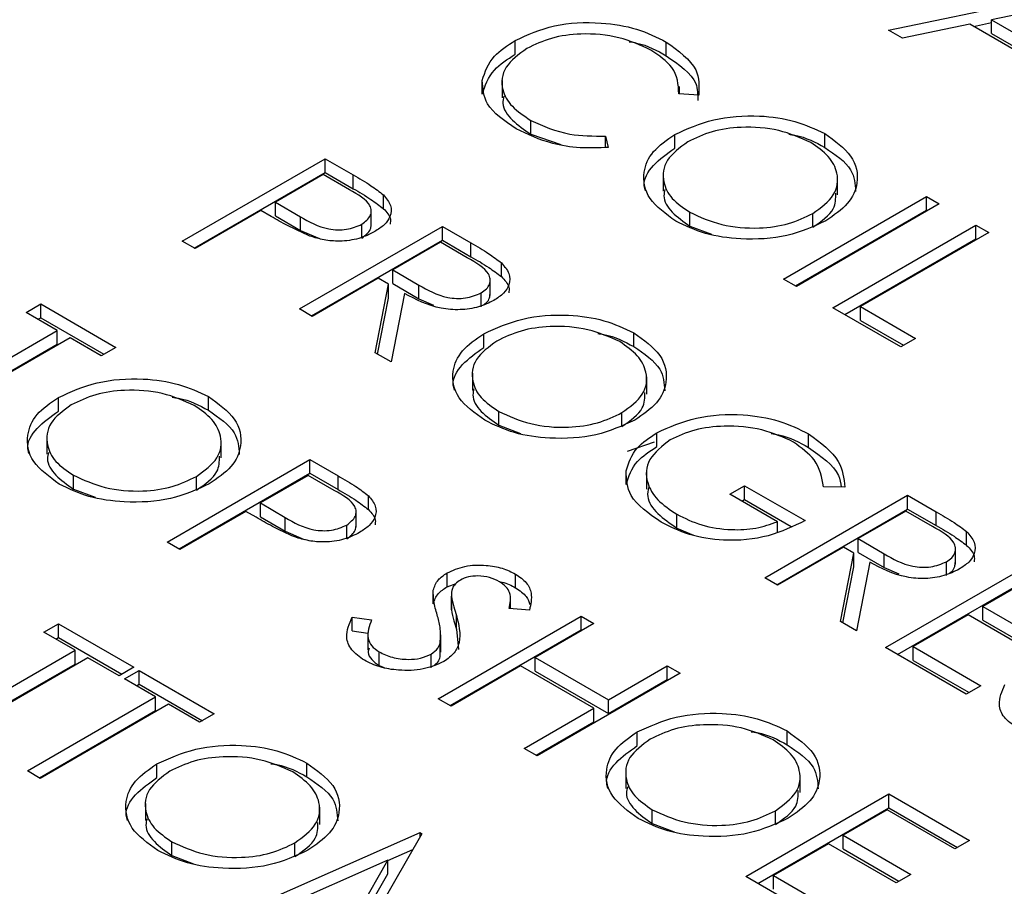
# Model space of a CAD drawing. Header units: inches. Extents: x 1802 to 2468, y -208 to -72.
# Tile 370 of 595: x 2121.183 to 2121.768, y -113.628 to -113.114. Entities that reach past the tile are written whole.
import ezdxf

# ---------------------------------------------------------------- set-up
doc = ezdxf.new("R2010")
doc.units = ezdxf.units.IN
doc.header["$LTSCALE"] = 0.5
doc.header["$MEASUREMENT"] = 0
doc.layers.add('DSS-M-S', color=53, linetype='Continuous')
doc.layers.add('SVD-M-S', color=8, linetype='Continuous')

msp = doc.modelspace()

# ---------------------------------------------------------------- linework, layer by layer
at = {"layer": 'DSS-M-S', "linetype": 'Continuous', "lineweight": 25}
for p, q in [((2121.69922, -113.1199), (2121.82433, -113.09415)), ((2121.80825, -113.10397), (2121.76047, -113.11381)), ((2121.76047, -113.12197), (2121.76047, -113.11381)), ((2121.76047, -113.11381), (2121.79079, -113.13131)), ((2121.70754, -113.1247), (2121.69922, -113.1199)), ((2121.74763, -113.11645), (2121.70754, -113.1247)), ((2121.7861, -113.13865), (2121.74763, -113.11645)), ((2121.74975, -113.11767), (2121.76047, -113.11546)), ((2121.47752, -113.13422), (2121.47752, -113.12605)), ((2121.76047, -113.12197), (2121.79079, -113.13948)), ((2121.56729, -113.13511), (2121.56729, -113.12695)), ((2121.45803, -113.1579), (2121.45803, -113.14973)), ((2121.46978, -113.14985), (2121.46978, -113.16005)), ((2121.57511, -113.15768), (2121.57511, -113.15328)), ((2121.58656, -113.15856), (2121.5748, -113.15766)), ((2121.48684, -113.18161), (2121.48684, -113.17345)), ((2121.48684, -113.18161), (2121.50464, -113.18786)), ((2121.53129, -113.18278), (2121.5329, -113.18954)), ((2121.53129, -113.18955), (2121.53129, -113.18278)), ((2121.57239, -113.18998), (2121.57239, -113.18182)), ((2121.66142, -113.18945), (2121.66142, -113.18129)), ((2121.27986, -113.24519), (2121.36471, -113.1962)), ((2121.36471, -113.1962), (2121.38135, -113.20581)), ((2121.36471, -113.20437), (2121.36471, -113.1962)), ((2121.28693, -113.24927), (2121.36471, -113.20437)), ((2121.36362, -113.20562), (2121.33534, -113.22195)), ((2121.37914, -113.21458), (2121.36362, -113.20562)), ((2121.36471, -113.20437), (2121.38135, -113.21398)), ((2121.38135, -113.21398), (2121.38135, -113.20581)), ((2121.56556, -113.20523), (2121.56556, -113.21543)), ((2121.66908, -113.2177), (2121.66908, -113.20749)), ((2121.3994, -113.22587), (2121.3994, -113.2177)), ((2121.63694, -113.26764), (2121.7218, -113.21866)), ((2121.7218, -113.21866), (2121.72941, -113.22305)), ((2121.7218, -113.22682), (2121.7218, -113.21866)), ((2121.33534, -113.22195), (2121.35, -113.23064)), ((2121.33534, -113.23012), (2121.33534, -113.22195)), ((2121.72941, -113.22305), (2121.64456, -113.27204)), ((2121.32663, -113.22698), (2121.28747, -113.24958)), ((2121.3327, -113.23048), (2121.32663, -113.22698)), ((2121.33534, -113.23012), (2121.35, -113.2388)), ((2121.35, -113.2388), (2121.35, -113.23064)), ((2121.39212, -113.23637), (2121.39212, -113.22617)), ((2121.58129, -113.23614), (2121.58129, -113.22798)), ((2121.64402, -113.27172), (2121.7218, -113.22682)), ((2121.6544, -113.23684), (2121.6544, -113.22867)), ((2121.7218, -113.22682), (2121.72234, -113.22713)), ((2121.34948, -113.28538), (2121.43433, -113.2364)), ((2121.38652, -113.24328), (2121.38652, -113.23511)), ((2121.43433, -113.2364), (2121.45131, -113.2462)), ((2121.43433, -113.24456), (2121.43433, -113.2364)), ((2121.58129, -113.23614), (2121.59421, -113.24107)), ((2121.66632, -113.2846), (2121.75117, -113.23561)), ((2121.75117, -113.23561), (2121.75878, -113.24001)), ((2121.75117, -113.24378), (2121.75117, -113.23561)), ((2121.35, -113.2388), (2121.36132, -113.24362)), ((2121.75878, -113.24001), (2121.68263, -113.28397)), ((2121.28747, -113.24958), (2121.27986, -113.24519)), ((2121.35655, -113.28946), (2121.43433, -113.24456)), ((2121.43324, -113.24582), (2121.40496, -113.26214)), ((2121.44915, -113.255), (2121.43324, -113.24582)), ((2121.43433, -113.24456), (2121.45131, -113.25436)), ((2121.45131, -113.25436), (2121.45131, -113.2462)), ((2121.67339, -113.28868), (2121.75117, -113.24378)), ((2121.75117, -113.24378), (2121.75171, -113.24409)), ((2121.46938, -113.26613), (2121.46938, -113.25796)), ((2121.40496, -113.26214), (2121.42038, -113.27118)), ((2121.40496, -113.27031), (2121.40496, -113.26214)), ((2121.39626, -113.26717), (2121.35709, -113.28978)), ((2121.39445, -113.31135), (2121.40244, -113.27074)), ((2121.40244, -113.27074), (2121.39626, -113.26717)), ((2121.40244, -113.27891), (2121.40244, -113.27074)), ((2121.40496, -113.27031), (2121.42038, -113.27935)), ((2121.42038, -113.27935), (2121.42038, -113.27118)), ((2121.46275, -113.27738), (2121.46275, -113.26717)), ((2121.64456, -113.27204), (2121.63694, -113.26764)), ((2121.41186, -113.27618), (2121.40387, -113.31678)), ((2121.45735, -113.28403), (2121.45735, -113.27586)), ((2121.18712, -113.28742), (2121.19582, -113.2824)), ((2121.19582, -113.2824), (2121.24042, -113.30815)), ((2121.19582, -113.29056), (2121.19582, -113.2824)), ((2121.3959, -113.31218), (2121.40244, -113.27891)), ((2121.42038, -113.27935), (2121.42904, -113.28304)), ((2121.68263, -113.28397), (2121.71527, -113.30281)), ((2121.68263, -113.29213), (2121.68263, -113.28397)), ((2121.20561, -113.2981), (2121.18712, -113.28742)), ((2121.35709, -113.28978), (2121.34948, -113.28538)), ((2121.70657, -113.30783), (2121.66632, -113.2846)), ((2121.19419, -113.2915), (2121.19582, -113.29056)), ((2121.19582, -113.29056), (2121.23335, -113.31223)), ((2121.68263, -113.29213), (2121.7082, -113.30689)), ((2121.12946, -113.34206), (2121.20561, -113.2981)), ((2121.20561, -113.30626), (2121.20561, -113.2981)), ((2121.45898, -113.30821), (2121.45898, -113.30004)), ((2121.54801, -113.30768), (2121.54801, -113.29951)), ((2121.13653, -113.34614), (2121.20561, -113.30626)), ((2121.21322, -113.30249), (2121.13707, -113.34645)), ((2121.23172, -113.31317), (2121.21322, -113.30249)), ((2121.71527, -113.30281), (2121.70657, -113.30783)), ((2121.24042, -113.30815), (2121.23172, -113.31317)), ((2121.40387, -113.31678), (2121.39445, -113.31135)), ((2121.45215, -113.32345), (2121.45215, -113.33365)), ((2121.55567, -113.33592), (2121.55567, -113.32571)), ((2121.20632, -113.34604), (2121.20632, -113.33788)), ((2121.29536, -113.34551), (2121.29536, -113.33735)), ((2121.46788, -113.35436), (2121.46788, -113.3462)), ((2121.54099, -113.35506), (2121.54099, -113.3469)), ((2121.46788, -113.35436), (2121.4808, -113.3593)), ((2121.56164, -113.367), (2121.56164, -113.35884)), ((2121.65185, -113.36762), (2121.65185, -113.35946)), ((2121.19949, -113.36128), (2121.19949, -113.37149)), ((2121.30302, -113.37376), (2121.30302, -113.36355)), ((2121.27088, -113.4237), (2121.35573, -113.37471)), ((2121.35573, -113.37471), (2121.37237, -113.38432)), ((2121.35573, -113.38288), (2121.35573, -113.37471)), ((2121.27795, -113.42778), (2121.35573, -113.38288)), ((2121.35573, -113.38288), (2121.37237, -113.39249)), ((2121.54346, -113.38951), (2121.54346, -113.38135)), ((2121.55549, -113.38214), (2121.55549, -113.39235)), ((2121.21523, -113.3922), (2121.21523, -113.38404)), ((2121.28834, -113.3929), (2121.28834, -113.38473)), ((2121.35465, -113.38413), (2121.32636, -113.40046)), ((2121.37016, -113.39309), (2121.35465, -113.38413)), ((2121.37237, -113.39249), (2121.37237, -113.38432)), ((2121.21523, -113.3922), (2121.22815, -113.39713)), ((2121.60512, -113.39528), (2121.61383, -113.39026)), ((2121.63341, -113.41161), (2121.60512, -113.39528)), ((2121.61383, -113.39026), (2121.64973, -113.41098)), ((2121.61383, -113.39842), (2121.61383, -113.39026)), ((2121.67332, -113.39108), (2121.6606, -113.39089)), ((2121.32636, -113.40046), (2121.34103, -113.40915)), ((2121.32636, -113.40863), (2121.32636, -113.40046)), ((2121.39043, -113.40438), (2121.39043, -113.39621)), ((2121.6122, -113.39936), (2121.61383, -113.39842)), ((2121.61383, -113.39842), (2121.64143, -113.41436)), ((2121.62579, -113.44489), (2121.71065, -113.39591)), ((2121.71065, -113.39591), (2121.72763, -113.40571)), ((2121.71065, -113.40408), (2121.71065, -113.39591)), ((2121.31766, -113.40549), (2121.2785, -113.4281)), ((2121.32373, -113.40899), (2121.31766, -113.40549)), ((2121.38315, -113.41488), (2121.38315, -113.40468)), ((2121.63287, -113.44898), (2121.71065, -113.40408)), ((2121.70956, -113.40533), (2121.68127, -113.42166)), ((2121.72547, -113.41451), (2121.70956, -113.40533)), ((2121.71065, -113.40408), (2121.72763, -113.41388)), ((2121.72763, -113.41388), (2121.72763, -113.40571)), ((2121.32636, -113.40863), (2121.34103, -113.41731)), ((2121.34103, -113.41731), (2121.34103, -113.40915)), ((2121.57354, -113.41536), (2121.57354, -113.40719)), ((2121.63341, -113.41762), (2121.63341, -113.41161)), ((2121.34103, -113.41731), (2121.35235, -113.42213)), ((2121.37754, -113.42179), (2121.37754, -113.41362)), ((2121.57354, -113.41536), (2121.58346, -113.41956)), ((2121.7457, -113.42564), (2121.7457, -113.41748)), ((2121.2785, -113.4281), (2121.27088, -113.4237)), ((2121.68127, -113.42166), (2121.69669, -113.4307)), ((2121.68127, -113.42982), (2121.68127, -113.42166)), ((2121.67257, -113.42668), (2121.63341, -113.44929)), ((2121.67077, -113.47086), (2121.67876, -113.43025)), ((2121.67876, -113.43025), (2121.67257, -113.42668)), ((2121.67876, -113.43842), (2121.67876, -113.43025)), ((2121.68127, -113.42982), (2121.69669, -113.43886)), ((2121.73907, -113.43689), (2121.73907, -113.42668)), ((2121.68818, -113.43569), (2121.68019, -113.47629)), ((2121.69669, -113.43886), (2121.69669, -113.4307)), ((2121.73366, -113.44354), (2121.73366, -113.43538)), ((2121.4371, -113.4502), (2121.4371, -113.44204)), ((2121.67221, -113.47169), (2121.67876, -113.43842)), ((2121.69669, -113.43886), (2121.70536, -113.44256)), ((2121.69759, -113.48634), (2121.78244, -113.43736)), ((2121.47781, -113.45084), (2121.47781, -113.44268)), ((2121.63341, -113.44929), (2121.62579, -113.44489)), ((2121.70466, -113.49043), (2121.78244, -113.44552)), ((2121.78136, -113.44678), (2121.75525, -113.46185)), ((2121.42893, -113.4604), (2121.42893, -113.45223)), ((2121.4371, -113.4502), (2121.44246, -113.44825)), ((2121.43969, -113.454), (2121.43969, -113.4642)), ((2121.4397, -113.46395), (2121.4397, -113.45579)), ((2121.47472, -113.46312), (2121.47472, -113.45616)), ((2121.4398, -113.46319), (2121.4397, -113.46395)), ((2121.48605, -113.46402), (2121.47395, -113.46306)), ((2121.75525, -113.46185), (2121.7955, -113.48509)), ((2121.75525, -113.47002), (2121.75525, -113.46185)), ((2121.3808, -113.46826), (2121.39228, -113.46992)), ((2121.3808, -113.47642), (2121.3808, -113.46826)), ((2121.43188, -113.51664), (2121.51674, -113.46766)), ((2121.44266, -113.47541), (2121.44266, -113.46725)), ((2121.51674, -113.46766), (2121.52435, -113.47206)), ((2121.51674, -113.47583), (2121.51674, -113.46766)), ((2121.68019, -113.47629), (2121.67077, -113.47086)), ((2121.74655, -113.46687), (2121.71391, -113.48571)), ((2121.7868, -113.49011), (2121.74655, -113.46687)), ((2121.75525, -113.47002), (2121.78843, -113.48917)), ((2121.19772, -113.47724), (2121.20642, -113.47221)), ((2121.20642, -113.47221), (2121.25103, -113.49796)), ((2121.20642, -113.48038), (2121.20642, -113.47221)), ((2121.3808, -113.47642), (2121.39005, -113.47776)), ((2121.43896, -113.52073), (2121.51674, -113.47583)), ((2121.44266, -113.47541), (2121.44384, -113.48739)), ((2121.52435, -113.47206), (2121.48954, -113.49215)), ((2121.51674, -113.47583), (2121.51728, -113.47614)), ((2121.21622, -113.48791), (2121.19772, -113.47724)), ((2121.20479, -113.48132), (2121.20642, -113.48038)), ((2121.20642, -113.48038), (2121.24395, -113.50204)), ((2121.39005, -113.47735), (2121.39005, -113.48756)), ((2121.43351, -113.48896), (2121.43351, -113.47875)), ((2121.14007, -113.53187), (2121.21622, -113.48791)), ((2121.21622, -113.49608), (2121.21622, -113.48791)), ((2121.39677, -113.497), (2121.39677, -113.48884)), ((2121.43306, -113.49173), (2121.43306, -113.48357)), ((2121.74546, -113.51398), (2121.69759, -113.48634)), ((2121.71391, -113.48571), (2121.75416, -113.50895)), ((2121.71391, -113.49388), (2121.71391, -113.48571)), ((2121.22383, -113.49231), (2121.14768, -113.53627)), ((2121.24232, -113.50299), (2121.22383, -113.49231)), ((2121.42777, -113.4983), (2121.42777, -113.49013)), ((2121.48954, -113.49215), (2121.53305, -113.51727)), ((2121.48954, -113.50032), (2121.48954, -113.49215)), ((2121.71391, -113.49388), (2121.74709, -113.51303)), ((2121.14714, -113.53596), (2121.21622, -113.49608)), ((2121.25103, -113.49796), (2121.24232, -113.50299)), ((2121.24559, -113.50487), (2121.25429, -113.49985)), ((2121.25429, -113.49985), (2121.29889, -113.52559)), ((2121.25429, -113.50801), (2121.25429, -113.49985)), ((2121.39677, -113.497), (2121.39972, -113.49819)), ((2121.48084, -113.49718), (2121.4395, -113.52104)), ((2121.52435, -113.5223), (2121.48084, -113.49718)), ((2121.48954, -113.50032), (2121.53305, -113.52544)), ((2121.53305, -113.51727), (2121.56787, -113.49718)), ((2121.56787, -113.49718), (2121.57548, -113.50157)), ((2121.56787, -113.50534), (2121.56787, -113.49718)), ((2121.26408, -113.51555), (2121.24559, -113.50487)), ((2121.57548, -113.50157), (2121.49063, -113.55056)), ((2121.53305, -113.52544), (2121.56787, -113.50534)), ((2121.56787, -113.50534), (2121.56841, -113.50565)), ((2121.25266, -113.50895), (2121.25429, -113.50801)), ((2121.25429, -113.50801), (2121.29182, -113.52968)), ((2121.75416, -113.50895), (2121.74546, -113.51398)), ((2121.18793, -113.55951), (2121.26408, -113.51555)), ((2121.26408, -113.52371), (2121.26408, -113.51555)), ((2121.4395, -113.52104), (2121.43188, -113.51664)), ((2121.53305, -113.52544), (2121.53305, -113.51727)), ((2121.195, -113.56359), (2121.26408, -113.52371)), ((2121.2717, -113.51994), (2121.19555, -113.5639)), ((2121.29019, -113.53062), (2121.2717, -113.51994)), ((2121.48301, -113.54616), (2121.52435, -113.5223)), ((2121.52435, -113.53046), (2121.52435, -113.5223)), ((2121.29889, -113.52559), (2121.29019, -113.53062)), ((2121.49008, -113.55024), (2121.52435, -113.53046)), ((2121.55009, -113.54449), (2121.55009, -113.53633)), ((2121.63912, -113.54396), (2121.63912, -113.5358)), ((2121.49063, -113.55056), (2121.48301, -113.54616)), ((2121.2648, -113.56349), (2121.2648, -113.55533)), ((2121.35383, -113.56296), (2121.35383, -113.5548)), ((2121.19555, -113.5639), (2121.18793, -113.55951)), ((2121.54325, -113.55973), (2121.54325, -113.56994)), ((2121.64678, -113.57221), (2121.64678, -113.562)), ((2121.61464, -113.62215), (2121.6995, -113.57316)), ((2121.6995, -113.57316), (2121.74736, -113.6008)), ((2121.6995, -113.58133), (2121.6995, -113.57316)), ((2121.25796, -113.57873), (2121.25796, -113.58894)), ((2121.36149, -113.5912), (2121.36149, -113.581)), ((2121.62172, -113.62623), (2121.6995, -113.58133)), ((2121.6995, -113.58133), (2121.74029, -113.60488)), ((2121.55899, -113.59065), (2121.55899, -113.58249)), ((2121.6321, -113.59135), (2121.6321, -113.58318)), ((2121.69841, -113.58258), (2121.6723, -113.59766)), ((2121.73866, -113.60582), (2121.69841, -113.58258)), ((2121.55899, -113.59065), (2121.57191, -113.59558)), ((2121.325, -113.63863), (2121.42106, -113.59612)), ((2121.42214, -113.59674), (2121.38755, -113.65716)), ((2121.42106, -113.59612), (2121.42214, -113.59674)), ((2121.42106, -113.59864), (2121.42106, -113.59612)), ((2121.6723, -113.59766), (2121.71255, -113.62089)), ((2121.6723, -113.60582), (2121.6723, -113.59766)), ((2121.2737, -113.60965), (2121.2737, -113.60148)), ((2121.34681, -113.61035), (2121.34681, -113.60218)), ((2121.6636, -113.60268), (2121.63096, -113.62152)), ((2121.70385, -113.62592), (2121.6636, -113.60268)), ((2121.74736, -113.6008), (2121.73866, -113.60582)), ((2121.2737, -113.60965), (2121.28662, -113.61458)), ((2121.40197, -113.61273), (2121.41673, -113.6062)), ((2121.6723, -113.60582), (2121.70548, -113.62498)), ((2121.40197, -113.61242), (2121.33267, -113.64306)), ((2121.37152, -113.66549), (2121.40197, -113.61242)), ((2121.40197, -113.62058), (2121.40197, -113.61242)), ((2121.37594, -113.66597), (2121.40197, -113.62058)), ((2121.66251, -113.64978), (2121.61464, -113.62215)), ((2121.63096, -113.62152), (2121.67121, -113.64476)), ((2121.63096, -113.62969), (2121.63096, -113.62152)), ((2121.71255, -113.62089), (2121.70385, -113.62592))]:
    msp.add_line(p, q, dxfattribs=at)
for points, knots in [([(2121.47752, -113.12605), (2121.48495, -113.12266), (2121.4998, -113.11588), (2121.52692, -113.11471), (2121.55046, -113.11857), (2121.56167, -113.12415), (2121.56729, -113.12695)], [0, 0, 0, 0, 0.279512, 0.55908, 0.779374, 1, 1, 1, 1]), ([(2121.45803, -113.14973), (2121.45965, -113.14474), (2121.46257, -113.13581), (2121.47295, -113.12904), (2121.47752, -113.12605)], [0, 0, 0, 0, 0.559029, 1, 1, 1, 1]), ([(2121.55811, -113.1317), (2121.55207, -113.12893), (2121.54, -113.12339), (2121.51815, -113.12141), (2121.49852, -113.12406), (2121.48921, -113.12854), (2121.48456, -113.13078)], [0, 0, 0, 0, 0.279856, 0.559519, 0.779686, 1, 1, 1, 1]), ([(2121.48456, -113.13078), (2121.47972, -113.13433), (2121.47003, -113.14141), (2121.46883, -113.15438), (2121.47483, -113.16547), (2121.48283, -113.17079), (2121.48684, -113.17345)], [0, 0, 0, 0, 0.279434, 0.558921, 0.779283, 1, 1, 1, 1]), ([(2121.54522, -113.12676), (2121.54672, -113.127), (2121.55533, -113.12835), (2121.56188, -113.13205), (2121.56729, -113.13511)], [0, 0, 0, 0, 0.173899, 1, 1, 1, 1]), ([(2121.5748, -113.15766), (2121.57446, -113.15219), (2121.57384, -113.14238), (2121.56293, -113.13497), (2121.55811, -113.1317)], [0, 0, 0, 0, 0.558427, 1, 1, 1, 1]), ([(2121.56729, -113.12695), (2121.57453, -113.13217), (2121.58748, -113.14151), (2121.58684, -113.15335), (2121.58656, -113.15856)], [0, 0, 0, 0, 0.5595165, 1, 1, 1, 1]), ([(2121.45803, -113.1579), (2121.45965, -113.1529), (2121.46257, -113.14397), (2121.47295, -113.1372), (2121.47752, -113.13422)], [0, 0, 0, 0, 0.559029, 1, 1, 1, 1]), ([(2121.56729, -113.13511), (2121.57478, -113.14029), (2121.58618, -113.14817), (2121.58601, -113.15817), (2121.58596, -113.1616)], [0, 0, 0, 0, 0.657388, 1, 1, 1, 1]), ([(2121.47819, -113.1785), (2121.47132, -113.1738), (2121.45904, -113.16541), (2121.45834, -113.15452), (2121.45803, -113.14973)], [0, 0, 0, 0, 0.559804, 1, 1, 1, 1]), ([(2121.47091, -113.15909), (2121.47058, -113.16051), (2121.46942, -113.1654), (2121.47516, -113.17366), (2121.48294, -113.17896), (2121.48684, -113.18161)], [0, 0, 0, 0, 0.169158, 0.584245, 1, 1, 1, 1]), ([(2121.57239, -113.18182), (2121.57972, -113.17849), (2121.59438, -113.17184), (2121.6209, -113.16993), (2121.64445, -113.17327), (2121.65576, -113.17862), (2121.66142, -113.18129)], [0, 0, 0, 0, 0.279731, 0.559327, 0.77968, 1, 1, 1, 1]), ([(2121.5329, -113.18954), (2121.52729, -113.18976), (2121.51606, -113.1902), (2121.49627, -113.1871), (2121.48504, -113.18176), (2121.47819, -113.1785)], [0, 0, 0, 0, 0.28041, 0.560795, 1, 1, 1, 1]), ([(2121.48684, -113.17345), (2121.4942, -113.17677), (2121.50737, -113.18273), (2121.52397, -113.18276), (2121.53129, -113.18278)], [0, 0, 0, 0, 0.558772, 1, 1, 1, 1]), ([(2121.65309, -113.18653), (2121.64704, -113.18384), (2121.63493, -113.17846), (2121.61323, -113.17684), (2121.59387, -113.17954), (2121.58465, -113.18398), (2121.58004, -113.1862)], [0, 0, 0, 0, 0.279627, 0.55935, 0.77963, 1, 1, 1, 1]), ([(2121.5729, -113.23318), (2121.56705, -113.22896), (2121.55535, -113.22053), (2121.55272, -113.20516), (2121.55827, -113.19155), (2121.56768, -113.18506), (2121.57239, -113.18182)], [0, 0, 0, 0, 0.279663, 0.559354, 0.779636, 1, 1, 1, 1]), ([(2121.64, -113.1817), (2121.64124, -113.18187), (2121.64955, -113.18301), (2121.65596, -113.18649), (2121.66142, -113.18945)], [0, 0, 0, 0, 0.149262, 1, 1, 1, 1]), ([(2121.66142, -113.18129), (2121.66737, -113.18553), (2121.67927, -113.19401), (2121.6821, -113.20955), (2121.67634, -113.22329), (2121.66678, -113.22982), (2121.662, -113.23308)], [0, 0, 0, 0, 0.279767, 0.559358, 0.779571, 1, 1, 1, 1]), ([(2121.55494, -113.21532), (2121.55465, -113.21431), (2121.5532, -113.20917), (2121.55873, -113.19967), (2121.56784, -113.19321), (2121.57239, -113.18998)], [0, 0, 0, 0, 0.108942, 0.554389, 1, 1, 1, 1]), ([(2121.58004, -113.1862), (2121.57534, -113.18966), (2121.56594, -113.19658), (2121.56466, -113.20916), (2121.56973, -113.22011), (2121.57744, -113.22535), (2121.58129, -113.22798)], [0, 0, 0, 0, 0.279416, 0.559077, 0.779478, 1, 1, 1, 1]), ([(2121.6544, -113.22867), (2121.65914, -113.22519), (2121.66861, -113.21822), (2121.66996, -113.20551), (2121.66449, -113.19455), (2121.65689, -113.1892), (2121.65309, -113.18653)], [0, 0, 0, 0, 0.279468, 0.55887, 0.779516, 1, 1, 1, 1]), ([(2121.66142, -113.18945), (2121.66763, -113.19368), (2121.67882, -113.20131), (2121.67948, -113.21121), (2121.67977, -113.21563)], [0, 0, 0, 0, 0.5548048, 1, 1, 1, 1]), ([(2121.38135, -113.20581), (2121.38499, -113.2079), (2121.39148, -113.21162), (2121.39698, -113.21585), (2121.3994, -113.2177)], [0, 0, 0, 0, 0.560314, 1, 1, 1, 1]), ([(2121.38135, -113.21398), (2121.38499, -113.21606), (2121.39148, -113.21979), (2121.39698, -113.22401), (2121.3994, -113.22587)], [0, 0, 0, 0, 0.560314, 1, 1, 1, 1]), ([(2121.38652, -113.23511), (2121.38857, -113.23348), (2121.39165, -113.23103), (2121.39235, -113.22702), (2121.39066, -113.22108), (2121.38425, -113.21747), (2121.37914, -113.21458)], [0, 0, 0, 0, 0.248969, 0.374729, 0.500383, 1, 1, 1, 1]), ([(2121.3994, -113.2177), (2121.40105, -113.21973), (2121.40434, -113.22378), (2121.40393, -113.23017), (2121.40022, -113.23556), (2121.39619, -113.23818), (2121.39417, -113.23949)], [0, 0, 0, 0, 0.279705, 0.559381, 0.779509, 1, 1, 1, 1]), ([(2121.56653, -113.21447), (2121.56623, -113.21569), (2121.56512, -113.22029), (2121.57006, -113.2283), (2121.57755, -113.23353), (2121.58129, -113.23614)], [0, 0, 0, 0, 0.153197, 0.576483, 1, 1, 1, 1]), ([(2121.6544, -113.23684), (2121.6594, -113.23337), (2121.66795, -113.22742), (2121.66798, -113.21979), (2121.668, -113.21662)], [0, 0, 0, 0, 0.584093, 1, 1, 1, 1]), ([(2121.3557, -113.24215), (2121.35118, -113.24012), (2121.3431, -113.2365), (2121.33588, -113.23232), (2121.3327, -113.23048)], [0, 0, 0, 0, 0.5596942, 1, 1, 1, 1]), ([(2121.35, -113.23064), (2121.35516, -113.23363), (2121.3616, -113.23738), (2121.37211, -113.23854), (2121.37928, -113.23818), (2121.38363, -113.23634), (2121.38652, -113.23511)], [0, 0, 0, 0, 0.499721, 0.62535, 0.751083, 1, 1, 1, 1]), ([(2121.3994, -113.22587), (2121.40125, -113.22789), (2121.4039, -113.23079), (2121.40346, -113.23399), (2121.40333, -113.23495)], [0, 0, 0, 0, 0.697647, 1, 1, 1, 1]), ([(2121.58129, -113.22798), (2121.5873, -113.23073), (2121.5993, -113.23624), (2121.62107, -113.23809), (2121.64051, -113.23534), (2121.64977, -113.2309), (2121.6544, -113.22867)], [0, 0, 0, 0, 0.27983, 0.559389, 0.779654, 1, 1, 1, 1]), ([(2121.38652, -113.24328), (2121.38862, -113.24165), (2121.39174, -113.23924), (2121.392, -113.2363), (2121.39209, -113.23535)], [0, 0, 0, 0, 0.676478, 1, 1, 1, 1]), ([(2121.662, -113.23308), (2121.65467, -113.23645), (2121.64001, -113.24319), (2121.61332, -113.24464), (2121.58973, -113.24137), (2121.57851, -113.23591), (2121.5729, -113.23318)], [0, 0, 0, 0, 0.27963, 0.559343, 0.779597, 1, 1, 1, 1]), ([(2121.39417, -113.23949), (2121.39116, -113.24099), (2121.38517, -113.24398), (2121.37411, -113.24546), (2121.36394, -113.24466), (2121.35845, -113.24298), (2121.3557, -113.24215)], [0, 0, 0, 0, 0.280099, 0.559324, 0.779458, 1, 1, 1, 1]), ([(2121.45131, -113.2462), (2121.45493, -113.24827), (2121.46138, -113.25198), (2121.46694, -113.25614), (2121.46938, -113.25796)], [0, 0, 0, 0, 0.56024, 1, 1, 1, 1]), ([(2121.45131, -113.25436), (2121.45493, -113.25644), (2121.46138, -113.26014), (2121.46694, -113.2643), (2121.46938, -113.26613)], [0, 0, 0, 0, 0.56024, 1, 1, 1, 1]), ([(2121.45735, -113.27586), (2121.4585, -113.27509), (2121.4608, -113.27355), (2121.4625, -113.27062), (2121.46298, -113.26758), (2121.46084, -113.26156), (2121.45434, -113.25791), (2121.44915, -113.255)], [0, 0, 0, 0, 0.125307, 0.250617, 0.375954, 0.501281, 1, 1, 1, 1]), ([(2121.46938, -113.25796), (2121.47116, -113.26001), (2121.47472, -113.2641), (2121.4746, -113.27064), (2121.47111, -113.27622), (2121.467, -113.27892), (2121.46494, -113.28027)], [0, 0, 0, 0, 0.279797, 0.5595, 0.779626, 1, 1, 1, 1]), ([(2121.46938, -113.26613), (2121.47134, -113.26817), (2121.47429, -113.27125), (2121.47395, -113.2747), (2121.47383, -113.27586)], [0, 0, 0, 0, 0.6633364, 1, 1, 1, 1]), ([(2121.42038, -113.27118), (2121.4256, -113.27418), (2121.43215, -113.27793), (2121.44272, -113.27926), (2121.44999, -113.27895), (2121.45441, -113.2771), (2121.45735, -113.27586)], [0, 0, 0, 0, 0.499827, 0.625498, 0.751208, 1, 1, 1, 1]), ([(2121.46494, -113.28027), (2121.46204, -113.28169), (2121.45623, -113.28453), (2121.44491, -113.28622), (2121.42821, -113.28482), (2121.4186, -113.27974), (2121.41186, -113.27618)], [0, 0, 0, 0, 0.1871202, 0.3739789, 0.5609112, 1, 1, 1, 1]), ([(2121.45902, -113.28275), (2121.45954, -113.28238), (2121.46118, -113.28123), (2121.46246, -113.27897), (2121.46258, -113.27716), (2121.46264, -113.27635)], [0, 0, 0, 0, 0.207022, 0.646979, 1, 1, 1, 1]), ([(2121.45898, -113.30004), (2121.46631, -113.29671), (2121.48097, -113.29006), (2121.50749, -113.28816), (2121.53104, -113.29149), (2121.54235, -113.29684), (2121.54801, -113.29951)], [0, 0, 0, 0, 0.279731, 0.5593268, 0.7796805, 1, 1, 1, 1]), ([(2121.53968, -113.30475), (2121.53363, -113.30206), (2121.52152, -113.29668), (2121.49982, -113.29506), (2121.48046, -113.29776), (2121.47124, -113.3022), (2121.46663, -113.30442)], [0, 0, 0, 0, 0.279627, 0.55935, 0.77963, 1, 1, 1, 1]), ([(2121.45949, -113.3514), (2121.45364, -113.34718), (2121.44195, -113.33875), (2121.43931, -113.32338), (2121.44486, -113.30977), (2121.45427, -113.30328), (2121.45898, -113.30004)], [0, 0, 0, 0, 0.279663, 0.559354, 0.779636, 1, 1, 1, 1]), ([(2121.52659, -113.29992), (2121.52783, -113.30009), (2121.53614, -113.30123), (2121.54255, -113.30471), (2121.54801, -113.30768)], [0, 0, 0, 0, 0.149262, 1, 1, 1, 1]), ([(2121.54801, -113.29951), (2121.55396, -113.30375), (2121.56586, -113.31223), (2121.56869, -113.32777), (2121.56293, -113.34151), (2121.55337, -113.34804), (2121.54859, -113.3513)], [0, 0, 0, 0, 0.279767, 0.559358, 0.779571, 1, 1, 1, 1]), ([(2121.46663, -113.30442), (2121.46193, -113.30788), (2121.45253, -113.31481), (2121.45125, -113.32738), (2121.45633, -113.33833), (2121.46403, -113.34358), (2121.46788, -113.3462)], [0, 0, 0, 0, 0.279416, 0.559077, 0.779478, 1, 1, 1, 1]), ([(2121.54099, -113.3469), (2121.54573, -113.34341), (2121.5552, -113.33644), (2121.55656, -113.32373), (2121.55109, -113.31277), (2121.54348, -113.30742), (2121.53968, -113.30475)], [0, 0, 0, 0, 0.279468, 0.55887, 0.779516, 1, 1, 1, 1]), ([(2121.44153, -113.33354), (2121.44124, -113.33253), (2121.43979, -113.32739), (2121.44533, -113.3179), (2121.45443, -113.31144), (2121.45898, -113.30821)], [0, 0, 0, 0, 0.108942, 0.554389, 1, 1, 1, 1]), ([(2121.54801, -113.30768), (2121.55422, -113.31191), (2121.56541, -113.31953), (2121.56607, -113.32944), (2121.56636, -113.33385)], [0, 0, 0, 0, 0.554805, 1, 1, 1, 1]), ([(2121.20632, -113.33788), (2121.21365, -113.33455), (2121.22831, -113.3279), (2121.25484, -113.32599), (2121.27838, -113.32933), (2121.2897, -113.33467), (2121.29536, -113.33735)], [0, 0, 0, 0, 0.279731, 0.559327, 0.77968, 1, 1, 1, 1]), ([(2121.28703, -113.34259), (2121.28098, -113.3399), (2121.26887, -113.33452), (2121.24716, -113.3329), (2121.22781, -113.3356), (2121.21858, -113.34004), (2121.21397, -113.34225)], [0, 0, 0, 0, 0.279627, 0.55935, 0.77963, 1, 1, 1, 1]), ([(2121.45312, -113.33269), (2121.45283, -113.33391), (2121.45171, -113.33851), (2121.45665, -113.34652), (2121.46414, -113.35175), (2121.46788, -113.35436)], [0, 0, 0, 0, 0.153197, 0.576483, 1, 1, 1, 1]), ([(2121.54099, -113.35506), (2121.54599, -113.35159), (2121.55454, -113.34564), (2121.55457, -113.33801), (2121.55459, -113.33484)], [0, 0, 0, 0, 0.584093, 1, 1, 1, 1]), ([(2121.20683, -113.38924), (2121.20099, -113.38502), (2121.18929, -113.37659), (2121.18666, -113.36122), (2121.19221, -113.34761), (2121.20162, -113.34112), (2121.20632, -113.33788)], [0, 0, 0, 0, 0.279663, 0.559354, 0.779636, 1, 1, 1, 1]), ([(2121.21397, -113.34225), (2121.20927, -113.34572), (2121.19987, -113.35264), (2121.1986, -113.36522), (2121.20367, -113.37617), (2121.21138, -113.38141), (2121.21523, -113.38404)], [0, 0, 0, 0, 0.279416, 0.559077, 0.779478, 1, 1, 1, 1]), ([(2121.27393, -113.33776), (2121.27517, -113.33793), (2121.28348, -113.33906), (2121.2899, -113.34255), (2121.29536, -113.34551)], [0, 0, 0, 0, 0.149262, 1, 1, 1, 1]), ([(2121.28834, -113.38473), (2121.29307, -113.38125), (2121.30254, -113.37428), (2121.3039, -113.36157), (2121.29843, -113.35061), (2121.29083, -113.34526), (2121.28703, -113.34259)], [0, 0, 0, 0, 0.279468, 0.55887, 0.779516, 1, 1, 1, 1]), ([(2121.29536, -113.33735), (2121.30131, -113.34159), (2121.31321, -113.35007), (2121.31603, -113.3656), (2121.31028, -113.37935), (2121.30072, -113.38587), (2121.29594, -113.38914)], [0, 0, 0, 0, 0.279767, 0.559358, 0.779571, 1, 1, 1, 1]), ([(2121.18887, -113.37138), (2121.18859, -113.37037), (2121.18713, -113.36523), (2121.19267, -113.35573), (2121.20177, -113.34927), (2121.20632, -113.34604)], [0, 0, 0, 0, 0.108942, 0.554389, 1, 1, 1, 1]), ([(2121.29536, -113.34551), (2121.30157, -113.34974), (2121.31276, -113.35737), (2121.31341, -113.36727), (2121.31371, -113.37168)], [0, 0, 0, 0, 0.554805, 1, 1, 1, 1]), ([(2121.46788, -113.3462), (2121.47389, -113.34896), (2121.48589, -113.35447), (2121.50766, -113.35631), (2121.5271, -113.35356), (2121.53636, -113.34912), (2121.54099, -113.3469)], [0, 0, 0, 0, 0.27983, 0.559389, 0.779654, 1, 1, 1, 1]), ([(2121.56164, -113.35884), (2121.56913, -113.35548), (2121.5841, -113.34877), (2121.61123, -113.34721), (2121.63488, -113.35112), (2121.64619, -113.35668), (2121.65185, -113.35946)], [0, 0, 0, 0, 0.27959, 0.559072, 0.779411, 1, 1, 1, 1]), ([(2121.54859, -113.3513), (2121.54126, -113.35467), (2121.5266, -113.36141), (2121.49991, -113.36286), (2121.47632, -113.35959), (2121.4651, -113.35413), (2121.45949, -113.3514)], [0, 0, 0, 0, 0.27963, 0.559343, 0.779597, 1, 1, 1, 1]), ([(2121.54346, -113.38135), (2121.54496, -113.37661), (2121.54764, -113.36815), (2121.55736, -113.36169), (2121.56164, -113.35884)], [0, 0, 0, 0, 0.559317, 1, 1, 1, 1]), ([(2121.64289, -113.36433), (2121.63687, -113.36161), (2121.62483, -113.35617), (2121.60324, -113.35416), (2121.5837, -113.35655), (2121.5743, -113.36088), (2121.5696, -113.36304)], [0, 0, 0, 0, 0.279847, 0.559555, 0.779847, 1, 1, 1, 1]), ([(2121.62957, -113.35929), (2121.6311, -113.35953), (2121.63976, -113.36087), (2121.64639, -113.36457), (2121.65185, -113.36762)], [0, 0, 0, 0, 0.176046, 1, 1, 1, 1]), ([(2121.65185, -113.35946), (2121.65892, -113.3647), (2121.67158, -113.37408), (2121.67279, -113.38588), (2121.67332, -113.39108)], [0, 0, 0, 0, 0.558579, 1, 1, 1, 1]), ([(2121.5696, -113.36304), (2121.56486, -113.36678), (2121.55537, -113.37426), (2121.55477, -113.38761), (2121.56132, -113.39893), (2121.56947, -113.40444), (2121.57354, -113.40719)], [0, 0, 0, 0, 0.279061, 0.558584, 0.779236, 1, 1, 1, 1]), ([(2121.6606, -113.39089), (2121.65967, -113.38537), (2121.65801, -113.37551), (2121.64751, -113.36775), (2121.64289, -113.36433)], [0, 0, 0, 0, 0.5598397, 1, 1, 1, 1]), ([(2121.20047, -113.37052), (2121.20017, -113.37175), (2121.19905, -113.37635), (2121.20399, -113.38436), (2121.21148, -113.38959), (2121.21523, -113.3922)], [0, 0, 0, 0, 0.153197, 0.576483, 1, 1, 1, 1]), ([(2121.54346, -113.38951), (2121.54496, -113.38478), (2121.54764, -113.37631), (2121.55736, -113.36985), (2121.56164, -113.367)], [0, 0, 0, 0, 0.559317, 1, 1, 1, 1]), ([(2121.65185, -113.36762), (2121.6593, -113.37279), (2121.66944, -113.37982), (2121.67087, -113.38869), (2121.67125, -113.39105)], [0, 0, 0, 0, 0.733897, 1, 1, 1, 1]), ([(2121.28834, -113.3929), (2121.29333, -113.38943), (2121.30189, -113.38348), (2121.30192, -113.37585), (2121.30193, -113.37268)], [0, 0, 0, 0, 0.584093, 1, 1, 1, 1]), ([(2121.56418, -113.41184), (2121.55697, -113.40684), (2121.5441, -113.39792), (2121.54365, -113.38642), (2121.54346, -113.38135)], [0, 0, 0, 0, 0.559617, 1, 1, 1, 1]), ([(2121.29594, -113.38914), (2121.28861, -113.39251), (2121.27394, -113.39925), (2121.24726, -113.4007), (2121.22367, -113.39743), (2121.21245, -113.39197), (2121.20683, -113.38924)], [0, 0, 0, 0, 0.27963, 0.559343, 0.779597, 1, 1, 1, 1]), ([(2121.21523, -113.38404), (2121.22123, -113.38679), (2121.23323, -113.3923), (2121.25501, -113.39415), (2121.27445, -113.3914), (2121.28371, -113.38696), (2121.28834, -113.38473)], [0, 0, 0, 0, 0.27983, 0.559389, 0.779654, 1, 1, 1, 1]), ([(2121.37237, -113.38432), (2121.37601, -113.38641), (2121.38251, -113.39013), (2121.38801, -113.39436), (2121.39043, -113.39621)], [0, 0, 0, 0, 0.560314, 1, 1, 1, 1]), ([(2121.37754, -113.41362), (2121.37959, -113.41199), (2121.38268, -113.40954), (2121.38338, -113.40553), (2121.38168, -113.39959), (2121.37528, -113.39598), (2121.37016, -113.39309)], [0, 0, 0, 0, 0.248969, 0.374729, 0.500383, 1, 1, 1, 1]), ([(2121.37237, -113.39249), (2121.37601, -113.39457), (2121.38251, -113.3983), (2121.38801, -113.40252), (2121.39043, -113.40438)], [0, 0, 0, 0, 0.560314, 1, 1, 1, 1]), ([(2121.55679, -113.39137), (2121.55644, -113.39311), (2121.55539, -113.39843), (2121.56163, -113.40711), (2121.56957, -113.41261), (2121.57354, -113.41536)], [0, 0, 0, 0, 0.194371, 0.597084, 1, 1, 1, 1]), ([(2121.39043, -113.39621), (2121.39207, -113.39824), (2121.39537, -113.40229), (2121.39496, -113.40868), (2121.39125, -113.41407), (2121.38721, -113.41669), (2121.38519, -113.418)], [0, 0, 0, 0, 0.279705, 0.559381, 0.779509, 1, 1, 1, 1]), ([(2121.39043, -113.40438), (2121.39228, -113.4064), (2121.39493, -113.4093), (2121.39449, -113.4125), (2121.39436, -113.41346)], [0, 0, 0, 0, 0.697647, 1, 1, 1, 1]), ([(2121.72763, -113.40571), (2121.73124, -113.40779), (2121.7377, -113.41149), (2121.74325, -113.41565), (2121.7457, -113.41748)], [0, 0, 0, 0, 0.56024, 1, 1, 1, 1]), ([(2121.34672, -113.42066), (2121.3422, -113.41863), (2121.33413, -113.41501), (2121.32691, -113.41083), (2121.32373, -113.40899)], [0, 0, 0, 0, 0.559694, 1, 1, 1, 1]), ([(2121.34103, -113.40915), (2121.34618, -113.41214), (2121.35263, -113.41589), (2121.36314, -113.41706), (2121.3703, -113.41669), (2121.37465, -113.41485), (2121.37754, -113.41362)], [0, 0, 0, 0, 0.499721, 0.62535, 0.751083, 1, 1, 1, 1]), ([(2121.64973, -113.41098), (2121.6428, -113.41438), (2121.62897, -113.42116), (2121.6031, -113.42369), (2121.58027, -113.41994), (2121.56955, -113.41454), (2121.56418, -113.41184)], [0, 0, 0, 0, 0.280351, 0.559367, 0.779371, 1, 1, 1, 1]), ([(2121.57354, -113.40719), (2121.57826, -113.40953), (2121.58767, -113.41419), (2121.60473, -113.41676), (2121.6209, -113.41602), (2121.62924, -113.41308), (2121.63341, -113.41161)], [0, 0, 0, 0, 0.280254, 0.559912, 0.779941, 1, 1, 1, 1]), ([(2121.38519, -113.418), (2121.38219, -113.4195), (2121.3762, -113.42249), (2121.36514, -113.42397), (2121.35496, -113.42317), (2121.34947, -113.42149), (2121.34672, -113.42066)], [0, 0, 0, 0, 0.280099, 0.559324, 0.779458, 1, 1, 1, 1]), ([(2121.37754, -113.42179), (2121.37965, -113.42016), (2121.38277, -113.41775), (2121.38303, -113.41481), (2121.38312, -113.41386)], [0, 0, 0, 0, 0.676478, 1, 1, 1, 1]), ([(2121.73366, -113.43538), (2121.73481, -113.43461), (2121.73711, -113.43307), (2121.73882, -113.43014), (2121.7393, -113.4271), (2121.73716, -113.42107), (2121.73066, -113.41743), (2121.72547, -113.41451)], [0, 0, 0, 0, 0.125307, 0.250617, 0.375954, 0.501281, 1, 1, 1, 1]), ([(2121.72763, -113.41388), (2121.73124, -113.41595), (2121.7377, -113.41966), (2121.74325, -113.42381), (2121.7457, -113.42564)], [0, 0, 0, 0, 0.56024, 1, 1, 1, 1]), ([(2121.7457, -113.41748), (2121.74747, -113.41952), (2121.75103, -113.42362), (2121.75092, -113.43015), (2121.74742, -113.43574), (2121.74331, -113.43843), (2121.74126, -113.43978)], [0, 0, 0, 0, 0.2797971, 0.5594998, 0.7796265, 1, 1, 1, 1]), ([(2121.7457, -113.42564), (2121.74766, -113.42768), (2121.75061, -113.43076), (2121.75026, -113.43422), (2121.75015, -113.43538)], [0, 0, 0, 0, 0.6633364, 1, 1, 1, 1]), ([(2121.74126, -113.43978), (2121.73835, -113.4412), (2121.73255, -113.44404), (2121.72122, -113.44574), (2121.70453, -113.44433), (2121.69492, -113.43925), (2121.68818, -113.43569)], [0, 0, 0, 0, 0.18712, 0.373979, 0.560911, 1, 1, 1, 1]), ([(2121.69669, -113.4307), (2121.70192, -113.4337), (2121.70846, -113.43745), (2121.71904, -113.43877), (2121.72631, -113.43847), (2121.73073, -113.43661), (2121.73366, -113.43538)], [0, 0, 0, 0, 0.499827, 0.625498, 0.751208, 1, 1, 1, 1]), ([(2121.73533, -113.44226), (2121.73586, -113.4419), (2121.73749, -113.44075), (2121.73878, -113.43849), (2121.7389, -113.43667), (2121.73896, -113.43586)], [0, 0, 0, 0, 0.207022, 0.646979, 1, 1, 1, 1]), ([(2121.42893, -113.45223), (2121.42963, -113.4501), (2121.43089, -113.44629), (2121.4352, -113.44334), (2121.4371, -113.44204)], [0, 0, 0, 0, 0.55984, 1, 1, 1, 1]), ([(2121.4371, -113.44204), (2121.44048, -113.44051), (2121.44724, -113.43746), (2121.45958, -113.43703), (2121.47013, -113.43894), (2121.47525, -113.44143), (2121.47781, -113.44268)], [0, 0, 0, 0, 0.2795526, 0.5587984, 0.7793777, 1, 1, 1, 1]), ([(2121.44507, -113.44623), (2121.44399, -113.44697), (2121.44182, -113.44845), (2121.43975, -113.45177), (2121.43972, -113.45426), (2121.4397, -113.45579)], [0, 0, 0, 0, 0.2799464, 0.5597741, 1, 1, 1, 1]), ([(2121.46826, -113.44721), (2121.4664, -113.44629), (2121.4627, -113.44446), (2121.45591, -113.44359), (2121.44955, -113.44412), (2121.44657, -113.44553), (2121.44507, -113.44623)], [0, 0, 0, 0, 0.280274, 0.559931, 0.77992, 1, 1, 1, 1]), ([(2121.46799, -113.4471), (2121.4686, -113.4472), (2121.4724, -113.44785), (2121.47534, -113.44948), (2121.47781, -113.45084)], [0, 0, 0, 0, 0.159859, 1, 1, 1, 1]), ([(2121.47395, -113.46306), (2121.47463, -113.4599), (2121.47557, -113.45549), (2121.47247, -113.45004), (2121.46966, -113.44815), (2121.46826, -113.44721)], [0, 0, 0, 0, 0.559818, 0.779848, 1, 1, 1, 1]), ([(2121.47781, -113.44268), (2121.48017, -113.44433), (2121.48488, -113.44764), (2121.48807, -113.45525), (2121.48682, -113.46069), (2121.48605, -113.46402)], [0, 0, 0, 0, 0.27975, 0.559501, 1, 1, 1, 1]), ([(2121.42893, -113.4604), (2121.42963, -113.45827), (2121.43089, -113.45445), (2121.4352, -113.4515), (2121.4371, -113.4502)], [0, 0, 0, 0, 0.55984, 1, 1, 1, 1]), ([(2121.43129, -113.46692), (2121.43048, -113.4642), (2121.42903, -113.45933), (2121.42896, -113.4544), (2121.42893, -113.45223)], [0, 0, 0, 0, 0.560413, 1, 1, 1, 1]), ([(2121.47781, -113.45084), (2121.48025, -113.45249), (2121.48457, -113.4554), (2121.48582, -113.45915), (2121.48637, -113.46079)], [0, 0, 0, 0, 0.564272, 1, 1, 1, 1]), ([(2121.4397, -113.45579), (2121.44017, -113.45793), (2121.44101, -113.46177), (2121.44215, -113.46557), (2121.44266, -113.46725)], [0, 0, 0, 0, 0.559906, 1, 1, 1, 1]), ([(2121.4397, -113.46395), (2121.44017, -113.4661), (2121.44101, -113.46993), (2121.44215, -113.47374), (2121.44266, -113.47541)], [0, 0, 0, 0, 0.559906, 1, 1, 1, 1]), ([(2121.38806, -113.49386), (2121.38524, -113.49187), (2121.37959, -113.48788), (2121.37631, -113.4786), (2121.3791, -113.47218), (2121.3808, -113.46826)], [0, 0, 0, 0, 0.27988, 0.559666, 1, 1, 1, 1]), ([(2121.39228, -113.46992), (2121.39092, -113.47361), (2121.38904, -113.47876), (2121.39192, -113.48539), (2121.39515, -113.48769), (2121.39677, -113.48884)], [0, 0, 0, 0, 0.5593206, 0.7797817, 1, 1, 1, 1]), ([(2121.43306, -113.48357), (2121.43324, -113.48044), (2121.43356, -113.47486), (2121.43198, -113.46935), (2121.43129, -113.46692)], [0, 0, 0, 0, 0.559496, 1, 1, 1, 1]), ([(2121.44266, -113.46725), (2121.44404, -113.47259), (2121.44596, -113.48004), (2121.44206, -113.48957), (2121.43753, -113.49292), (2121.43527, -113.4946)], [0, 0, 0, 0, 0.560115, 0.780284, 1, 1, 1, 1]), ([(2121.3908, -113.48658), (2121.39056, -113.48744), (2121.38991, -113.48976), (2121.39203, -113.49356), (2121.39519, -113.49585), (2121.39677, -113.497)], [0, 0, 0, 0, 0.228979, 0.614702, 1, 1, 1, 1]), ([(2121.39677, -113.48884), (2121.39928, -113.49002), (2121.40429, -113.49239), (2121.41329, -113.49363), (2121.42172, -113.49285), (2121.42575, -113.49104), (2121.42777, -113.49013)], [0, 0, 0, 0, 0.280276, 0.560148, 0.780153, 1, 1, 1, 1]), ([(2121.42777, -113.49013), (2121.42925, -113.48903), (2121.4319, -113.48707), (2121.4327, -113.48464), (2121.43306, -113.48357)], [0, 0, 0, 0, 0.55899, 1, 1, 1, 1]), ([(2121.43527, -113.4946), (2121.43132, -113.49633), (2121.42342, -113.49979), (2121.40924, -113.50014), (2121.39692, -113.49821), (2121.39102, -113.49531), (2121.38806, -113.49386)], [0, 0, 0, 0, 0.2791829, 0.5590851, 0.779446, 1, 1, 1, 1]), ([(2121.42973, -113.49655), (2121.43043, -113.49601), (2121.43225, -113.49458), (2121.43275, -113.49282), (2121.43306, -113.49173)], [0, 0, 0, 0, 0.3847515, 1, 1, 1, 1]), ([(2121.77561, -113.53389), (2121.77279, -113.5319), (2121.76714, -113.52791), (2121.76386, -113.51864), (2121.76665, -113.51222), (2121.76835, -113.50829)], [0, 0, 0, 0, 0.27988, 0.559666, 1, 1, 1, 1]), ([(2121.55009, -113.53633), (2121.55742, -113.533), (2121.57207, -113.52635), (2121.5986, -113.52444), (2121.62215, -113.52778), (2121.63346, -113.53312), (2121.63912, -113.5358)], [0, 0, 0, 0, 0.279731, 0.559327, 0.77968, 1, 1, 1, 1]), ([(2121.63079, -113.54104), (2121.62474, -113.53835), (2121.61263, -113.53297), (2121.59093, -113.53135), (2121.57157, -113.53405), (2121.56235, -113.53849), (2121.55773, -113.5407)], [0, 0, 0, 0, 0.279627, 0.55935, 0.77963, 1, 1, 1, 1]), ([(2121.5506, -113.58769), (2121.54475, -113.58347), (2121.53305, -113.57504), (2121.53042, -113.55967), (2121.53597, -113.54606), (2121.54538, -113.53957), (2121.55009, -113.53633)], [0, 0, 0, 0, 0.279663, 0.559354, 0.779636, 1, 1, 1, 1]), ([(2121.55773, -113.5407), (2121.55304, -113.54417), (2121.54364, -113.55109), (2121.54236, -113.56367), (2121.54743, -113.57462), (2121.55514, -113.57986), (2121.55899, -113.58249)], [0, 0, 0, 0, 0.279416, 0.559077, 0.779478, 1, 1, 1, 1]), ([(2121.6177, -113.53621), (2121.61894, -113.53638), (2121.62725, -113.53751), (2121.63366, -113.541), (2121.63912, -113.54396)], [0, 0, 0, 0, 0.149262, 1, 1, 1, 1]), ([(2121.6321, -113.58318), (2121.63684, -113.5797), (2121.6463, -113.57273), (2121.64766, -113.56002), (2121.64219, -113.54906), (2121.63459, -113.54371), (2121.63079, -113.54104)], [0, 0, 0, 0, 0.279468, 0.55887, 0.779516, 1, 1, 1, 1]), ([(2121.63912, -113.5358), (2121.64507, -113.54004), (2121.65697, -113.54852), (2121.6598, -113.56405), (2121.65404, -113.5778), (2121.64448, -113.58432), (2121.6397, -113.58759)], [0, 0, 0, 0, 0.279767, 0.559358, 0.779571, 1, 1, 1, 1]), ([(2121.2648, -113.55533), (2121.27213, -113.552), (2121.28678, -113.54535), (2121.31331, -113.54344), (2121.33686, -113.54677), (2121.34817, -113.55212), (2121.35383, -113.5548)], [0, 0, 0, 0, 0.279731, 0.559327, 0.77968, 1, 1, 1, 1]), ([(2121.53264, -113.56983), (2121.53235, -113.56882), (2121.53089, -113.56368), (2121.53643, -113.55418), (2121.54553, -113.54772), (2121.55009, -113.54449)], [0, 0, 0, 0, 0.108942, 0.554389, 1, 1, 1, 1]), ([(2121.63912, -113.54396), (2121.64533, -113.54819), (2121.65652, -113.55582), (2121.65718, -113.56572), (2121.65747, -113.57013)], [0, 0, 0, 0, 0.554805, 1, 1, 1, 1]), ([(2121.3455, -113.56004), (2121.33945, -113.55735), (2121.32734, -113.55196), (2121.30564, -113.55034), (2121.28628, -113.55305), (2121.27706, -113.55748), (2121.27244, -113.5597)], [0, 0, 0, 0, 0.279627, 0.55935, 0.77963, 1, 1, 1, 1]), ([(2121.26531, -113.60668), (2121.25946, -113.60247), (2121.24776, -113.59404), (2121.24513, -113.57867), (2121.25068, -113.56506), (2121.26009, -113.55857), (2121.2648, -113.55533)], [0, 0, 0, 0, 0.279663, 0.559354, 0.779636, 1, 1, 1, 1]), ([(2121.33241, -113.55521), (2121.33365, -113.55537), (2121.34195, -113.55651), (2121.34837, -113.56), (2121.35383, -113.56296)], [0, 0, 0, 0, 0.149262, 1, 1, 1, 1]), ([(2121.35383, -113.5548), (2121.35978, -113.55904), (2121.37168, -113.56752), (2121.37451, -113.58305), (2121.36875, -113.5968), (2121.35919, -113.60332), (2121.35441, -113.60659)], [0, 0, 0, 0, 0.279767, 0.559358, 0.779571, 1, 1, 1, 1]), ([(2121.24735, -113.58883), (2121.24706, -113.58782), (2121.2456, -113.58267), (2121.25114, -113.57318), (2121.26024, -113.56672), (2121.2648, -113.56349)], [0, 0, 0, 0, 0.108942, 0.554389, 1, 1, 1, 1]), ([(2121.27244, -113.5597), (2121.26775, -113.56316), (2121.25835, -113.57009), (2121.25707, -113.58267), (2121.26214, -113.59362), (2121.26985, -113.59886), (2121.2737, -113.60148)], [0, 0, 0, 0, 0.279416, 0.559077, 0.779478, 1, 1, 1, 1]), ([(2121.34681, -113.60218), (2121.35154, -113.59869), (2121.36101, -113.59172), (2121.36237, -113.57902), (2121.3569, -113.56806), (2121.3493, -113.56271), (2121.3455, -113.56004)], [0, 0, 0, 0, 0.279468, 0.55887, 0.779516, 1, 1, 1, 1]), ([(2121.35383, -113.56296), (2121.36004, -113.56719), (2121.37123, -113.57481), (2121.37189, -113.58472), (2121.37218, -113.58913)], [0, 0, 0, 0, 0.554805, 1, 1, 1, 1]), ([(2121.54423, -113.56897), (2121.54393, -113.5702), (2121.54282, -113.5748), (2121.54776, -113.58281), (2121.55525, -113.58804), (2121.55899, -113.59065)], [0, 0, 0, 0, 0.153197, 0.576483, 1, 1, 1, 1]), ([(2121.6321, -113.59135), (2121.6371, -113.58788), (2121.64565, -113.58193), (2121.64568, -113.5743), (2121.6457, -113.57113)], [0, 0, 0, 0, 0.584093, 1, 1, 1, 1]), ([(2121.25894, -113.58797), (2121.25864, -113.58919), (2121.25753, -113.5938), (2121.26247, -113.60181), (2121.26996, -113.60704), (2121.2737, -113.60965)], [0, 0, 0, 0, 0.153197, 0.576483, 1, 1, 1, 1]), ([(2121.6397, -113.58759), (2121.63237, -113.59096), (2121.61771, -113.5977), (2121.59102, -113.59915), (2121.56743, -113.59588), (2121.55621, -113.59042), (2121.5506, -113.58769)], [0, 0, 0, 0, 0.27963, 0.559343, 0.779597, 1, 1, 1, 1]), ([(2121.55899, -113.58249), (2121.565, -113.58524), (2121.577, -113.59075), (2121.59877, -113.5926), (2121.61821, -113.58985), (2121.62747, -113.58541), (2121.6321, -113.58318)], [0, 0, 0, 0, 0.27983, 0.559389, 0.779654, 1, 1, 1, 1]), ([(2121.34681, -113.61035), (2121.35181, -113.60687), (2121.36036, -113.60093), (2121.36039, -113.5933), (2121.36041, -113.59012)], [0, 0, 0, 0, 0.584093, 1, 1, 1, 1]), ([(2121.2737, -113.60148), (2121.27971, -113.60424), (2121.29171, -113.60975), (2121.31348, -113.61159), (2121.33292, -113.60885), (2121.34218, -113.6044), (2121.34681, -113.60218)], [0, 0, 0, 0, 0.27983, 0.559389, 0.779654, 1, 1, 1, 1]), ([(2121.35441, -113.60659), (2121.34708, -113.60996), (2121.33242, -113.6167), (2121.30573, -113.61815), (2121.28214, -113.61488), (2121.27092, -113.60942), (2121.26531, -113.60668)], [0, 0, 0, 0, 0.27963, 0.559343, 0.779597, 1, 1, 1, 1])]:
    msp.add_open_spline(points, degree=3, knots=knots, dxfattribs=at)
at = {"layer": 'SVD-M-S', "linetype": 'Continuous', "lineweight": 25}
msp.add_line((2121.54427, -113.36981), (2121.56033, -113.36418), dxfattribs=at)

doc.saveas('drawing.dxf')
